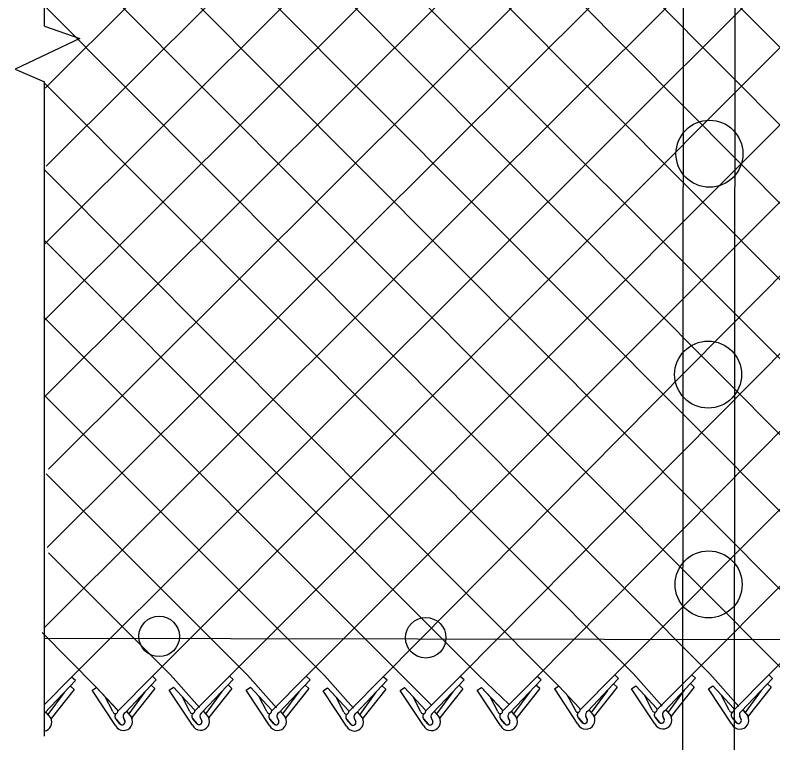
# Model space of a CAD drawing. Extents: x 0 to 2.85, y -0.1 to 1.83.
# Drawn here: x 1.0822 to 1.173, y 0.4307 to 0.5179 of the extents above; entities that cross this region are included whole.
import ezdxf

# ---------------------------------------------------------------- set-up
doc = ezdxf.new("R2010")
doc.units = 0
doc.layers.add('sb_Chainlink Fence', color=7, linetype='Continuous')
doc.layers.add('sb_Existing Structural Steel', color=7, linetype='Continuous')

msp = doc.modelspace()

# ---------------------------------------------------------------- linework, layer by layer
at = {"layer": 'sb_Chainlink Fence'}
for p, q in [((1.085699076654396, 0.5166180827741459), (1.0857145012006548, 0.574925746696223)), ((1.085771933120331, 0.5091680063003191), (1.142048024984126, 0.5653985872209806)), ((1.1170663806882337, 0.4387057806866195), (1.2423146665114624, 0.5641446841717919)), ((1.0856272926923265, 0.47212115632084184), (1.1752062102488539, 0.5614856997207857)), ((1.0856296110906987, 0.4444539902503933), (1.2030117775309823, 0.5615672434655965)), ((1.085683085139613, 0.49050373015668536), (1.1567517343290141, 0.5613730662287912)), ((1.0857280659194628, 0.4814053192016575), (1.165981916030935, 0.5614891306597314)), ((1.0858890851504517, 0.49985422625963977), (1.147530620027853, 0.5613062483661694)), ((1.086031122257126, 0.45411934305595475), (1.1937913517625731, 0.5615428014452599)), ((1.0861919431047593, 0.46351323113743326), (1.1844258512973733, 0.561526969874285)), ((1.0889412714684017, 0.43860628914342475), (1.212232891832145, 0.5616340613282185)), ((1.098624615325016, 0.4387014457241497), (1.2214630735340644, 0.5617501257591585)), ((1.099199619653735, 0.5612496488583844), (1.2225566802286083, 0.4372006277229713)), ((1.1078450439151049, 0.4387247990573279), (1.2306873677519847, 0.5617466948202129)), ((1.1084207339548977, 0.5613164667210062), (1.231717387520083, 0.43698579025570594)), ((1.117650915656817, 0.5614325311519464), (1.2409415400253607, 0.43703703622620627)), ((1.1268752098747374, 0.5614291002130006), (1.242247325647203, 0.44502808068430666)), ((1.0895020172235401, 0.5610705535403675), (1.211527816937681, 0.43902946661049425)), ((1.0860534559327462, 0.5558884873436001), (1.20230738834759, 0.43900611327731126)), ((1.1262970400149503, 0.4386375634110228), (1.2423211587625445, 0.5558689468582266)), ((1.0860241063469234, 0.5466251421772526), (1.1949525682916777, 0.43724268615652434)), ((1.135521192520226, 0.4386888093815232), (1.242193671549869, 0.5464454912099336)), ((1.0853121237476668, 0.5380208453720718), (1.1838951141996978, 0.43899347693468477)), ((1.144345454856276, 0.4382857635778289), (1.2423139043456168, 0.5372986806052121)), ((1.0857454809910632, 0.5282548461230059), (1.1746709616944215, 0.43894223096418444)), ((1.154032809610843, 0.4388606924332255), (1.2422356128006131, 0.5273176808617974)), ((1.0856372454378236, 0.5190785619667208), (1.1654403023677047, 0.43901044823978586)), ((1.1632532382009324, 0.4388840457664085), (1.2419733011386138, 0.5178120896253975)), ((1.085699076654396, 0.5166180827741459), (1.0899198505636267, 0.515129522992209)), ((1.0899198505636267, 0.515129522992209), (1.0821796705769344, 0.5114533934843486)), ((1.0821796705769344, 0.5114533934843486), (1.0856973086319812, 0.5099346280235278)), ((1.0856123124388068, 0.5098459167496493), (1.1562189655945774, 0.43902946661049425)), ((1.0856765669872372, 0.4315273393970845), (1.0856973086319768, 0.5099346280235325)), ((1.17247457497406, 0.4388650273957), (1.2424292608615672, 0.5090285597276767)), ((1.0857297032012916, 0.4993637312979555), (1.1473441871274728, 0.43753732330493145)), ((1.0856670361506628, 0.4909668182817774), (1.1377066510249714, 0.4388407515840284)), ((1.0856072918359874, 0.4817459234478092), (1.1302857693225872, 0.43703889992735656)), ((1.085745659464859, 0.4723193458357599), (1.1192627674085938, 0.43878298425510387)), ((1.0859117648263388, 0.46296909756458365), (1.1100321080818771, 0.4388512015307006)), ((1.086171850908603, 0.4535028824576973), (1.1008107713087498, 0.43887021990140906)), ((1.0854258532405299, 0.4439443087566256), (1.0919359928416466, 0.4373780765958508)), ((1.0856561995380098, 0.44326039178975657), (1.2423033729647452, 0.4430188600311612)), ((1.085680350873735, 0.4353315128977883), (1.0889412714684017, 0.43860628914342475)), ((1.0893944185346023, 0.4381956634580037), (1.0889412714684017, 0.43860628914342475)), ((1.0915903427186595, 0.43884686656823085), (1.0915903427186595, 0.43884686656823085)), ((1.0944716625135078, 0.4345308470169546), (1.098624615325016, 0.4387014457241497)), ((1.0990777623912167, 0.43829082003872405), (1.098624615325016, 0.4387014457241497)), ((1.1008107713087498, 0.43887021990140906), (1.1042859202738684, 0.4349573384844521)), ((1.1036920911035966, 0.4345542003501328), (1.1078450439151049, 0.4387247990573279)), ((1.1082981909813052, 0.43831417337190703), (1.1078450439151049, 0.4387247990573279)), ((1.1100321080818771, 0.4388512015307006), (1.1135072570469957, 0.43493832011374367)), ((1.1129134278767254, 0.4345351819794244), (1.1170663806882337, 0.4387057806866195)), ((1.1175195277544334, 0.4382951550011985), (1.1170663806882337, 0.4387057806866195)), ((1.1192627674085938, 0.43878298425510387), (1.1227379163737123, 0.4348701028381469)), ((1.122144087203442, 0.43446696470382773), (1.1262970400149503, 0.4386375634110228)), ((1.12675018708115, 0.43822693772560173), (1.1262970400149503, 0.4386375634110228)), ((1.12848691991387, 0.4388342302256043), (1.132084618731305, 0.43524356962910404)), ((1.1313682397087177, 0.43451821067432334), (1.135521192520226, 0.4386888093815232)), ((1.1359743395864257, 0.43827818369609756), (1.135521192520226, 0.4386888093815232)), ((1.1377066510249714, 0.4388407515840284), (1.14138209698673, 0.43532612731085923)), ((1.140587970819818, 0.4345247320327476), (1.144740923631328, 0.43869533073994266)), ((1.1451940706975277, 0.43828470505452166), (1.144740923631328, 0.43869533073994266)), ((1.1498798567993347, 0.4346900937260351), (1.154032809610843, 0.4388606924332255)), ((1.1544859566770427, 0.43845006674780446), (1.154032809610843, 0.4388606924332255)), ((1.1562189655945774, 0.43902946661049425), (1.1596941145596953, 0.43511658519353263)), ((1.1591002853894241, 0.43471344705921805), (1.1632532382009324, 0.4388840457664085)), ((1.163706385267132, 0.43847342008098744), (1.1632532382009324, 0.4388840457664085)), ((1.1654403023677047, 0.43901044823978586), (1.1689154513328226, 0.4350975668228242)), ((1.1683216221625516, 0.4346944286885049), (1.17247457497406, 0.4388650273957)), ((1.1729277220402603, 0.438454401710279), (1.17247457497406, 0.4388650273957)), ((1.0857016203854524, 0.43427253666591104), (1.0893944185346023, 0.4381956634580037)), ((1.0953849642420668, 0.4343676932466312), (1.0990777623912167, 0.43829082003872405)), ((1.0989239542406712, 0.43723065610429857), (1.0984708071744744, 0.43764128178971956)), ((1.1046053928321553, 0.4343910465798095), (1.1082981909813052, 0.43831417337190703)), ((1.1081443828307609, 0.4372540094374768), (1.1076912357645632, 0.4376646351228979)), ((1.1138267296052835, 0.43437202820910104), (1.1175195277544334, 0.4382951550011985)), ((1.1173657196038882, 0.43723499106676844), (1.1169125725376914, 0.4376456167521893)), ((1.1230573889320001, 0.434303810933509), (1.12675018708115, 0.43822693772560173)), ((1.1322815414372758, 0.4343550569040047), (1.1359743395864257, 0.43827818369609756)), ((1.1358205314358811, 0.437218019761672), (1.1353673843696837, 0.43762864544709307)), ((1.141501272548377, 0.4343615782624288), (1.1451940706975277, 0.43828470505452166)), ((1.145040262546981, 0.43722454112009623), (1.144587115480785, 0.43763516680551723)), ((1.1507931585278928, 0.4345269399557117), (1.1544859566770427, 0.43845006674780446)), ((1.1543321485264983, 0.4373899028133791), (1.1538790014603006, 0.4378005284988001)), ((1.1600135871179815, 0.43455029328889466), (1.163706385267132, 0.43847342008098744)), ((1.1635525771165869, 0.437413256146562), (1.1630994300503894, 0.43782388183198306)), ((1.1692349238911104, 0.43453127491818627), (1.1729277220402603, 0.438454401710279)), ((1.1727739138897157, 0.43739423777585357), (1.1723207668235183, 0.4378048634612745)), ((1.0880510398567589, 0.4367553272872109), (1.0861080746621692, 0.43411065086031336)), ((1.0892406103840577, 0.43713549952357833), (1.0864781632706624, 0.43366105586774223)), ((1.0892406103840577, 0.43713549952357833), (1.0887874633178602, 0.4375461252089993)), ((1.0914254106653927, 0.43702923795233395), (1.0919359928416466, 0.4373780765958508)), ((1.094214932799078, 0.43280579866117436), (1.0914254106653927, 0.43702923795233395)), ((1.0919359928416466, 0.4373780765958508), (1.0944043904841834, 0.43471775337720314)), ((1.0919359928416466, 0.4373780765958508), (1.0944202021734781, 0.4347020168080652)), ((1.0977343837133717, 0.4368504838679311), (1.0957914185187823, 0.4342058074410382)), ((1.0989239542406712, 0.43723065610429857), (1.0961615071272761, 0.4337562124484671)), ((1.1006458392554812, 0.43705259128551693), (1.101156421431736, 0.43740142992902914)), ((1.103435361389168, 0.43282915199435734), (1.1006458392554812, 0.43705259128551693)), ((1.101156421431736, 0.43740142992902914), (1.103624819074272, 0.4347411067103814)), ((1.101156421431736, 0.43740142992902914), (1.103640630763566, 0.4347253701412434)), ((1.1069548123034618, 0.43687383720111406), (1.105011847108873, 0.4342291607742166)), ((1.1081443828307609, 0.4372540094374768), (1.1053819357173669, 0.43377956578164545)), ((1.1098671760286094, 0.4370335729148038), (1.1103777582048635, 0.4373824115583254)), ((1.1126566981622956, 0.4328101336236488), (1.1098671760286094, 0.4370335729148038)), ((1.1103777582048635, 0.4373824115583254), (1.1128461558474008, 0.4347220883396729)), ((1.1103777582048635, 0.4373824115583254), (1.1128619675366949, 0.43470635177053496)), ((1.1161761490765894, 0.4368548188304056), (1.1142331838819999, 0.4342101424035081)), ((1.1173657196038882, 0.43723499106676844), (1.1146032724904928, 0.433760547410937)), ((1.1190978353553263, 0.43696535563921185), (1.1196084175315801, 0.4373141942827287)), ((1.1218873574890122, 0.4327419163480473), (1.1190978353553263, 0.43696535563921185)), ((1.1196084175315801, 0.4373141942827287), (1.1220768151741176, 0.4346538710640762)), ((1.1196084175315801, 0.4373141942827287), (1.1220926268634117, 0.4346381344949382)), ((1.125406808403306, 0.4367866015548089), (1.1234638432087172, 0.4341419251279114)), ((1.1265963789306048, 0.4371667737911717), (1.1238339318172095, 0.43369233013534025)), ((1.1265963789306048, 0.4371667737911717), (1.126143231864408, 0.43757739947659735)), ((1.1283219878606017, 0.43701660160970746), (1.128832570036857, 0.4373654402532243)), ((1.1311115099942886, 0.43279316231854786), (1.1283219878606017, 0.43701660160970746)), ((1.128832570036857, 0.4373654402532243), (1.131300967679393, 0.43470511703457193)), ((1.128832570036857, 0.4373654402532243), (1.1313167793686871, 0.4346893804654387)), ((1.1346309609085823, 0.4368378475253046), (1.1326879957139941, 0.4341931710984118)), ((1.1358205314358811, 0.437218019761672), (1.1330580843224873, 0.43374357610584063)), ((1.1375417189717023, 0.43702312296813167), (1.1380523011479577, 0.4373719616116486)), ((1.1403312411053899, 0.43279968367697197), (1.1375417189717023, 0.43702312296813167)), ((1.1380523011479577, 0.4373719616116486), (1.1405206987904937, 0.43471163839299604)), ((1.1380523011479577, 0.4373719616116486), (1.140536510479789, 0.43469590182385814)), ((1.143850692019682, 0.4368443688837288), (1.1419077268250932, 0.43419969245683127)), ((1.145040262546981, 0.43722454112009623), (1.142277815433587, 0.4337500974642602)), ((1.1468266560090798, 0.4372064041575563), (1.1473372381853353, 0.4375552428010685)), ((1.1496231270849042, 0.4329650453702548), (1.1468336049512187, 0.43718848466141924)), ((1.1473441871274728, 0.43753732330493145), (1.1498125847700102, 0.43487700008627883)), ((1.1473441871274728, 0.43753732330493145), (1.1498283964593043, 0.4348612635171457)), ((1.1531425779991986, 0.43700973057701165), (1.1511996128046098, 0.43436505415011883)), ((1.1543321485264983, 0.4373899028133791), (1.151569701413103, 0.433915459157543)), ((1.1560540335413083, 0.43721183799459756), (1.1565646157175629, 0.43756067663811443)), ((1.1588435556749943, 0.4329883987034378), (1.1560540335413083, 0.43721183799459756)), ((1.1565646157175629, 0.43756067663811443), (1.1590330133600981, 0.4349003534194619)), ((1.1565646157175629, 0.43756067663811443), (1.1590488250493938, 0.4348846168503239)), ((1.162363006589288, 0.4370330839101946), (1.1604200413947, 0.4343884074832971)), ((1.1635525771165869, 0.437413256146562), (1.160790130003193, 0.43393881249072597)), ((1.1652753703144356, 0.437192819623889), (1.1657859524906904, 0.4375416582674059)), ((1.1680648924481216, 0.4329693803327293), (1.1652753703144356, 0.437192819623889)), ((1.1657859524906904, 0.4375416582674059), (1.168254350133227, 0.4348813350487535)), ((1.1657859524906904, 0.4375416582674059), (1.168270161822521, 0.4348655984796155)), ((1.1715843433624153, 0.43701406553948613), (1.1696413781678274, 0.43436938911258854)), ((1.1727739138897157, 0.43739423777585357), (1.1700114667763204, 0.4339197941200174)), ((1.0938973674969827, 0.43447219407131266), (1.0929681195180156, 0.4362485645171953)), ((1.1031177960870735, 0.4344955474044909), (1.1021885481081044, 0.4362719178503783)), ((1.1123391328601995, 0.4344765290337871), (1.1114098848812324, 0.43625289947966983)), ((1.1215697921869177, 0.43440831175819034), (1.1206405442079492, 0.4361846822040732)), ((1.130793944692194, 0.43445955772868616), (1.1298646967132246, 0.4362359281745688)), ((1.1400136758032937, 0.43446607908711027), (1.139084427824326, 0.436242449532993)), ((1.1493055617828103, 0.4346314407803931), (1.1483763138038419, 0.4364078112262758)), ((1.1585259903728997, 0.43465479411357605), (1.1575967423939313, 0.4364311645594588)), ((1.167747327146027, 0.4346357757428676), (1.1668180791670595, 0.43641214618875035)), ((1.085856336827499, 0.43438190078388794), (1.0864233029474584, 0.43371074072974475)), ((1.0858638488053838, 0.4343716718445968), (1.0864261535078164, 0.433708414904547)), ((1.0955396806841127, 0.43447705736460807), (1.0961066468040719, 0.4338058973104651)), ((1.0955471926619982, 0.4344668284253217), (1.0961094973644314, 0.4338035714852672)), ((1.1047601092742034, 0.43450041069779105), (1.1053270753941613, 0.433829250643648)), ((1.1047676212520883, 0.4344901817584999), (1.1053299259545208, 0.4338269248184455)), ((1.113981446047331, 0.43448139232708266), (1.1145484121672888, 0.4338102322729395)), ((1.1139889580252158, 0.43447116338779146), (1.1145512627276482, 0.43380790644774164)), ((1.1232121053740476, 0.43441317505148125), (1.1237790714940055, 0.4337420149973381)), ((1.1232196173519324, 0.4344029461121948), (1.1237819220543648, 0.43373968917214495)), ((1.132436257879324, 0.4344644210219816), (1.1330032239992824, 0.4337932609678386)), ((1.1324437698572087, 0.4344541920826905), (1.1330060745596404, 0.4337909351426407)), ((1.1416559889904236, 0.43447094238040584), (1.142222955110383, 0.4337997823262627)), ((1.1416635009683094, 0.43446071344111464), (1.1422258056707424, 0.4337974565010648)), ((1.1509478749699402, 0.4346363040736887), (1.151514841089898, 0.4339651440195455)), ((1.1509553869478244, 0.4346260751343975), (1.1515176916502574, 0.4339628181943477)), ((1.1601683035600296, 0.4346596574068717), (1.160735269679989, 0.4339884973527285)), ((1.1601758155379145, 0.4346494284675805), (1.1607381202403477, 0.43398617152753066)), ((1.160735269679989, 0.4339884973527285), (1.160776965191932, 0.43391055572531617)), ((1.169389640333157, 0.4346406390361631), (1.1699566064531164, 0.43396947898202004)), ((1.1693971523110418, 0.434630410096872), (1.1699594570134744, 0.43396715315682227)), ((1.0864233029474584, 0.43371074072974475), (1.0864649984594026, 0.4336327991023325)), ((1.0864649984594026, 0.4336327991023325), (1.086500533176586, 0.4335494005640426)), ((1.0947319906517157, 0.43301759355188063), (1.094269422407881, 0.43357146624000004)), ((1.094269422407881, 0.43357146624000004), (1.0947790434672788, 0.4329680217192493)), ((1.0953297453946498, 0.4333445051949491), (1.0951424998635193, 0.4337501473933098)), ((1.0951432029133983, 0.4337357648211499), (1.0953293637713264, 0.43335370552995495)), ((1.0961066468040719, 0.4338058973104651), (1.0961483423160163, 0.43372795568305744)), ((1.0961483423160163, 0.43372795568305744), (1.0961838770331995, 0.43364455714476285)), ((1.1039524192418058, 0.4330409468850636), (1.1034898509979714, 0.43359481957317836)), ((1.1034898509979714, 0.43359481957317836), (1.1039994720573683, 0.4329913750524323)), ((1.1045501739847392, 0.4333678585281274), (1.10436292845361, 0.433773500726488)), ((1.1043636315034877, 0.4337591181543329), (1.1045497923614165, 0.4333770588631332)), ((1.1053270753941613, 0.433829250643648), (1.1053687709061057, 0.43375130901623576)), ((1.1053687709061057, 0.43375130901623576), (1.105404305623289, 0.43366791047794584)), ((1.1131737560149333, 0.43302192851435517), (1.1127111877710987, 0.4335758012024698)), ((1.1127111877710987, 0.4335758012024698), (1.1132208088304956, 0.43297235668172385)), ((1.1137715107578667, 0.433348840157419), (1.113584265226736, 0.4337544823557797)), ((1.113584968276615, 0.4337400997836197), (1.113771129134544, 0.4333580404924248)), ((1.1145484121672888, 0.4338102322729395), (1.114590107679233, 0.4337322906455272)), ((1.114590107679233, 0.4337322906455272), (1.1146256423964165, 0.4336488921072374)), ((1.1224044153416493, 0.4329537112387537), (1.1219418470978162, 0.4335075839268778)), ((1.1219418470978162, 0.4335075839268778), (1.1224514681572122, 0.4329041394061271)), ((1.1230021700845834, 0.43328062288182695), (1.1228149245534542, 0.43368626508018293)), ((1.1228156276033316, 0.43367188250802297), (1.1230017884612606, 0.43328982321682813)), ((1.1237790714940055, 0.4337420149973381), (1.1238207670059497, 0.43366407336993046)), ((1.1238207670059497, 0.43366407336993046), (1.123856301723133, 0.43358067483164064)), ((1.1316285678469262, 0.43300495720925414), (1.1311659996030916, 0.43355882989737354)), ((1.1311659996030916, 0.43355882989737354), (1.1316756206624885, 0.4329553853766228)), ((1.1322263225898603, 0.43333186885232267), (1.1320390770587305, 0.43373751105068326)), ((1.1320397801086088, 0.4337231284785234), (1.132225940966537, 0.43334106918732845)), ((1.1330032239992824, 0.4337932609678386), (1.1330449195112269, 0.433715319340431)), ((1.1330449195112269, 0.433715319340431), (1.13308045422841, 0.43363192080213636)), ((1.1408482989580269, 0.43301147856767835), (1.140385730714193, 0.4335653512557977)), ((1.140385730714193, 0.4335653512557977), (1.1408953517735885, 0.43296190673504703)), ((1.141446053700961, 0.4333383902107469), (1.1412588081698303, 0.4337440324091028)), ((1.1412595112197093, 0.4337296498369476), (1.1414456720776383, 0.43334759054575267)), ((1.142222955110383, 0.4337997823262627), (1.1422646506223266, 0.4337218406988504)), ((1.1422646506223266, 0.4337218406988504), (1.1423001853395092, 0.4336384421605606)), ((1.1501401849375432, 0.4331768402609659), (1.1496776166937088, 0.43373071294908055)), ((1.1496776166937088, 0.43373071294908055), (1.1501872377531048, 0.4331272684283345)), ((1.150737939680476, 0.4335037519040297), (1.1505506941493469, 0.4339093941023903)), ((1.1505513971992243, 0.4338950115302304), (1.150737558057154, 0.43351295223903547)), ((1.151514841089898, 0.4339651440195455), (1.1515565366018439, 0.43388720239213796)), ((1.1515565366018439, 0.43388720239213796), (1.1515920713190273, 0.4338038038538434)), ((1.159360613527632, 0.43320019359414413), (1.1588980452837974, 0.43375406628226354)), ((1.1588980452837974, 0.43375406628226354), (1.1594076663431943, 0.4331506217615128)), ((1.159958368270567, 0.43352710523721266), (1.1597711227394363, 0.43393274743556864)), ((1.1597718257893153, 0.4339183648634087), (1.1599579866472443, 0.43353630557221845)), ((1.160776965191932, 0.43391055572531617), (1.1608124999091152, 0.43382715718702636)), ((1.1685819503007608, 0.4331811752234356), (1.1681193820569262, 0.433735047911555)), ((1.1681193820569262, 0.433735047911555), (1.1686290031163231, 0.43313160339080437)), ((1.169179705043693, 0.4335080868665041), (1.1689924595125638, 0.4339137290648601)), ((1.168993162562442, 0.43389934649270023), (1.1691793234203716, 0.43351728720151)), ((1.1699566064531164, 0.43396947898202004), (1.1699983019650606, 0.43389153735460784)), ((1.1699983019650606, 0.43389153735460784), (1.170033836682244, 0.4338081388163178))]:
    msp.add_line(p, q, dxfattribs=at)
for centre in [(1.0994378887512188, 0.443487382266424), (1.131377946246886, 0.4433216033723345)]:
    msp.add_circle(centre, 0.0024276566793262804, dxfattribs=at)
for centre, radius, start, end in [((1.1588144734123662, 0.4347053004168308), 0.0002928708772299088, 189.9304409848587, 40.97853800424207), ((1.09418585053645, 0.43452270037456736), 0.0002928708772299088, 189.9304409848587, 40.97853800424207), ((1.0945664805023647, 0.43389580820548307), 0.000440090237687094, 126.9947472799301, 219.79833989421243), ((1.0945785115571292, 0.4338952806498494), 0.0004476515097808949, 127.7656421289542, 226.33281459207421), ((1.0955864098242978, 0.43393256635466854), 0.000479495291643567, 114.84216649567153, 203.51671506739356), ((1.10340627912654, 0.4345460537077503), 0.0002928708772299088, 189.9304409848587, 40.97853800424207), ((1.1037869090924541, 0.433919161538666), 0.000440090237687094, 126.9947472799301, 219.79833989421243), ((1.1037989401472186, 0.4339186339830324), 0.0004476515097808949, 127.7656421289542, 226.33281459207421), ((1.1048068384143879, 0.4339559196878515), 0.000479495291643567, 114.84216649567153, 203.51671506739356), ((1.1126276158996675, 0.43452703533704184), 0.0002928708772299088, 189.9304409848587, 40.97853800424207), ((1.1130082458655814, 0.43390014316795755), 0.000440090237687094, 126.9947472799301, 219.79833989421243), ((1.1130202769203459, 0.43389961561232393), 0.0004476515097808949, 127.7656421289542, 226.33281459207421), ((1.114028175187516, 0.4339369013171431), 0.000479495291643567, 114.84216649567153, 203.51671506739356), ((1.1218582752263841, 0.43445881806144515), 0.0002928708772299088, 189.9304409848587, 40.97853800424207), ((1.122238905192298, 0.4338319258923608), 0.000440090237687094, 126.9947472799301, 219.79833989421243), ((1.1222509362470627, 0.43383139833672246), 0.0004476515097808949, 127.7656421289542, 226.33281459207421), ((1.1232588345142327, 0.43386868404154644), 0.000479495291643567, 114.84216649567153, 203.51671506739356), ((1.1310824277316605, 0.4345100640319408), 0.0002928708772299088, 189.9304409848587, 40.97853800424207), ((1.1314630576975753, 0.4338831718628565), 0.000440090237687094, 126.9947472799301, 219.79833989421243), ((1.1314750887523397, 0.4338826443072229), 0.0004476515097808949, 127.7656421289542, 226.33281459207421), ((1.1324829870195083, 0.43391993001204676), 0.000479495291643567, 114.84216649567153, 203.51671506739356), ((1.1403021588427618, 0.43451658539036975), 0.0002928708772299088, 189.9304409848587, 40.97853800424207), ((1.1406827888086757, 0.43388969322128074), 0.000440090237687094, 126.9947472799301, 219.79833989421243), ((1.1406948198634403, 0.43388916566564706), 0.0004476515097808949, 127.7656421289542, 226.33281459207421), ((1.141702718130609, 0.43392645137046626), 0.000479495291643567, 114.84216649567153, 203.51671506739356), ((1.1495940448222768, 0.4346819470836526), 0.0002928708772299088, 189.9304409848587, 40.97853800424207), ((1.1499746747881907, 0.4340550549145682), 0.000440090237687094, 126.9947472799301, 219.79833989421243), ((1.1499867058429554, 0.4340545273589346), 0.0004476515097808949, 127.7656421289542, 226.33281459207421), ((1.1509946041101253, 0.4340918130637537), 0.000479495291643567, 114.84216649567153, 203.51671506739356), ((1.1591951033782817, 0.4340784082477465), 0.000440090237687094, 126.9947472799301, 219.79833989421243), ((1.1592071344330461, 0.4340778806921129), 0.0004476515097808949, 127.7656421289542, 226.33281459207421), ((1.1598034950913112, 0.43346325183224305), 0.001070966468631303, 206.32021657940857, 29.22686940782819), ((1.160215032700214, 0.43411516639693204), 0.000479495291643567, 114.84216649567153, 203.51671506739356), ((1.1680358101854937, 0.4346862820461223), 0.0002928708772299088, 189.9304409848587, 40.97853800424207), ((1.1684164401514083, 0.43405938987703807), 0.000440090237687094, 126.9947472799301, 219.79833989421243), ((1.1684284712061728, 0.43405886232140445), 0.0004476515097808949, 127.7656421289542, 226.33281459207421), ((1.1694363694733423, 0.4340961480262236), 0.000479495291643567, 114.84216649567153, 203.51671506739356), ((1.0854915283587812, 0.4331854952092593), 0.001070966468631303, 280.1950795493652, 29.22686940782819), ((1.0951748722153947, 0.43328065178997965), 0.001070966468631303, 206.32021657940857, 29.22686940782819), ((1.0949985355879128, 0.4332401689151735), 0.0003472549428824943, 219.86319118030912, 17.48524419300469), ((1.094999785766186, 0.4332385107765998), 0.00034912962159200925, 230.78260140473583, 19.265642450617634), ((1.104395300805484, 0.43330400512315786), 0.001070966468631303, 206.32021657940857, 29.22686940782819), ((1.1042189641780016, 0.4332635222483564), 0.0003472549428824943, 219.86319118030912, 17.48524419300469), ((1.1042202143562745, 0.433261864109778), 0.00034912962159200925, 230.78260140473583, 19.265642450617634), ((1.1136166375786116, 0.4332849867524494), 0.001070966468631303, 206.32021657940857, 29.22686940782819), ((1.1134403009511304, 0.4332445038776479), 0.0003472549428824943, 219.86319118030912, 17.48524419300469), ((1.1134415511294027, 0.43324284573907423), 0.00034912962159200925, 230.78260140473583, 19.265642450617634), ((1.1228472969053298, 0.43321676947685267), 0.001070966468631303, 206.32021657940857, 29.22686940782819), ((1.1226709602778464, 0.43317628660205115), 0.0003472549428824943, 219.86319118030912, 17.48524419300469), ((1.1226722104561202, 0.4331746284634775), 0.00034912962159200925, 230.78260140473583, 19.265642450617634), ((1.1320714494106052, 0.43326801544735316), 0.001070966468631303, 206.32021657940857, 29.22686940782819), ((1.1318951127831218, 0.4332275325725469), 0.0003472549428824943, 219.86319118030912, 17.48524419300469), ((1.131896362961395, 0.4332258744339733), 0.00034912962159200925, 230.78260140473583, 19.265642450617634), ((1.1412911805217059, 0.43327453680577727), 0.001070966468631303, 206.32021657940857, 29.22686940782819), ((1.1411148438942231, 0.43323405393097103), 0.0003472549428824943, 219.86319118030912, 17.48524419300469), ((1.1411160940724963, 0.4332323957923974), 0.00034912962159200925, 230.78260140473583, 19.265642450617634), ((1.1505830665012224, 0.43343989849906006), 0.001070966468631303, 206.32021657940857, 29.22686940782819), ((1.150406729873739, 0.4333994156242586), 0.0003472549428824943, 219.86319118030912, 17.48524419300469), ((1.150407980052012, 0.4333977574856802), 0.00034912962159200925, 230.78260140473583, 19.265642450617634), ((1.1596271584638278, 0.43342276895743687), 0.0003472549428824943, 219.86319118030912, 17.48524419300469), ((1.1596284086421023, 0.4334211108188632), 0.00034912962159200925, 230.78260140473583, 19.265642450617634), ((1.1690248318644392, 0.4334442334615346), 0.001070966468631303, 206.32021657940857, 29.22686940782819), ((1.1688484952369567, 0.4334037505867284), 0.0003472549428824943, 219.86319118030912, 17.48524419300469), ((1.1688497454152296, 0.4334020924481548), 0.00034912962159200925, 230.78260140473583, 19.265642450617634)]:
    msp.add_arc(centre, radius, start, end, dxfattribs=at)
at = {"layer": 'sb_Existing Structural Steel'}
for p, q in [((1.1621770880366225, 0.4290031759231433), (1.1622966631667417, 0.5694177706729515)), ((1.168377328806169, 0.42914492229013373), (1.168496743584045, 0.5694168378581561))]:
    msp.add_line(p, q, dxfattribs=at)
for centre, radius in [((1.1653784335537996, 0.5013232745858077), 0.0040122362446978), ((1.1652144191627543, 0.47486138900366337), 0.0040122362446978), ((1.1652740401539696, 0.44971351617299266), 0.0040122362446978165)]:
    msp.add_circle(centre, radius, dxfattribs=at)

doc.saveas('drawing.dxf')
